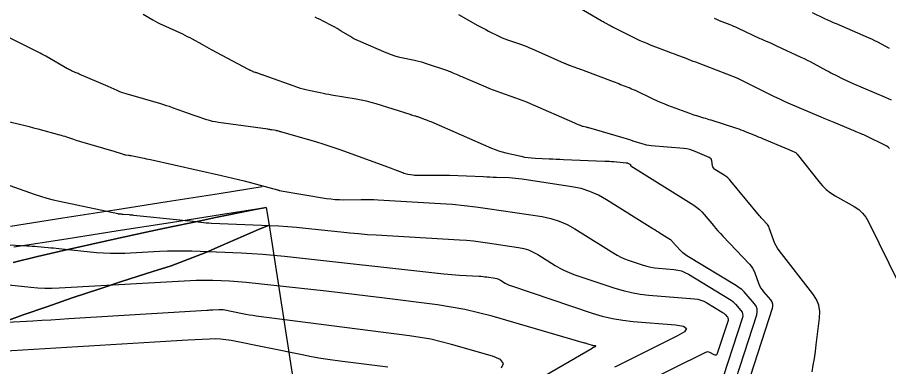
# Model space of a CAD drawing. Extents: x 1354696 to 1366163, y 660729 to 670380.
# Drawn here: x 1361694.5 to 1361777, y 664836.3 to 664869.3 of the extents above; entities that cross this region are included whole.
import ezdxf

# ---------------------------------------------------------------- set-up
doc = ezdxf.new("R2010")
doc.units = 0
for name, color, linetype in [('R_Contours', 7, 'Continuous'), ('R_Detour', 7, 'Continuous'), ('R_Erosion', 7, 'Continuous')]:
    doc.layers.add(name, color=color, linetype=linetype)

msp = doc.modelspace()

# ---------------------------------------------------------------- linework, layer by layer
at = {"layer": 'R_Contours'}
for points in [[(1361777.127, 664856.938), (1361777.011, 664857.043), (1361776.884, 664857.134), (1361776.746, 664857.211), (1361774.931, 664858.097), (1361774.812, 664858.154), (1361774.691, 664858.21), (1361774.57, 664858.263), (1361774.448, 664858.314), (1361773.958, 664858.516), (1361773.836, 664858.567), (1361773.713, 664858.617), (1361773.591, 664858.668), (1361773.468, 664858.718), (1361771.867, 664859.381), (1361771.56, 664859.509), (1361771.252, 664859.638), (1361770.945, 664859.767), (1361770.639, 664859.897), (1361767.734, 664861.132), (1361767.226, 664861.352), (1361766.723, 664861.58), (1361766.223, 664861.816), (1361765.727, 664862.06), (1361762.763, 664863.545), (1361762.745, 664863.554), (1361762.717, 664863.567), (1361762.707, 664863.572), (1361762.697, 664863.576), (1361758.767, 664865.085), (1361758.537, 664865.173), (1361758.307, 664865.262), (1361758.077, 664865.35), (1361757.847, 664865.438), (1361756.926, 664865.789), (1361756.696, 664865.877), (1361756.466, 664865.965), (1361756.236, 664866.053), (1361756.006, 664866.14), (1361754.482, 664866.721), (1361754.153, 664866.851), (1361753.828, 664866.989), (1361753.505, 664867.134), (1361753.186, 664867.286), (1361751.051, 664868.339), (1361750.944, 664868.392), (1361750.838, 664868.446), (1361750.732, 664868.502), (1361750.627, 664868.559), (1361750.209, 664868.787), (1361750.104, 664868.845), (1361750, 664868.903), (1361749.897, 664868.963), (1361749.794, 664869.023), (1361747.218, 664870.537)], [(1361777.114, 664866.403), (1361776.034, 664866.983), (1361775.961, 664867.021), (1361775.887, 664867.059), (1361775.813, 664867.095), (1361775.738, 664867.131), (1361775.437, 664867.27), (1361775.362, 664867.304), (1361775.287, 664867.338), (1361775.211, 664867.372), (1361775.135, 664867.405), (1361772.099, 664868.714), (1361771.824, 664868.833), (1361771.551, 664868.955), (1361771.279, 664869.08), (1361771.007, 664869.207), (1361769.817, 664869.769)], [(1361706.43, 664869.638), (1361707.327, 664869.105), (1361707.553, 664868.975), (1361707.782, 664868.851), (1361708.014, 664868.733), (1361708.25, 664868.623), (1361710.133, 664867.768), (1361710.368, 664867.659), (1361710.601, 664867.544), (1361710.831, 664867.425), (1361711.058, 664867.3), (1361711.963, 664866.793), (1361712.19, 664866.666), (1361712.417, 664866.541), (1361712.645, 664866.418), (1361712.874, 664866.295), (1361716.378, 664864.429), (1361716.424, 664864.404), (1361716.471, 664864.381), (1361716.518, 664864.358), (1361716.566, 664864.336), (1361716.791, 664864.235), (1361716.822, 664864.221), (1361716.853, 664864.209), (1361716.884, 664864.198), (1361716.916, 664864.189), (1361717.044, 664864.152), (1361717.076, 664864.142), (1361717.107, 664864.132), (1361717.139, 664864.122), (1361717.17, 664864.111), (1361717.554, 664863.973), (1361717.628, 664863.946), (1361717.702, 664863.92), (1361717.777, 664863.893), (1361717.851, 664863.867), (1361721.045, 664862.74), (1361721.307, 664862.652), (1361721.571, 664862.574), (1361721.838, 664862.504), (1361722.107, 664862.443), (1361723.188, 664862.216), (1361723.459, 664862.161), (1361723.73, 664862.108), (1361724.002, 664862.059), (1361724.274, 664862.013), (1361726.587, 664861.633), (1361727.062, 664861.547), (1361727.532, 664861.443), (1361727.998, 664861.323), (1361728.46, 664861.185), (1361731.666, 664860.169), (1361731.728, 664860.15), (1361731.791, 664860.131), (1361731.854, 664860.112), (1361731.917, 664860.094), (1361732.169, 664860.021), (1361732.231, 664860.003), (1361732.294, 664859.983), (1361732.356, 664859.962), (1361732.418, 664859.94), (1361733.121, 664859.683), (1361733.258, 664859.631), (1361733.395, 664859.578), (1361733.53, 664859.523), (1361733.665, 664859.465), (1361739.42, 664856.97), (1361739.752, 664856.835), (1361740.089, 664856.715), (1361740.432, 664856.61), (1361740.779, 664856.521), (1361742.226, 664856.185), (1361742.553, 664856.117), (1361742.883, 664856.065), (1361743.215, 664856.028), (1361743.549, 664856.006), (1361744.889, 664855.951), (1361745.224, 664855.937), (1361745.559, 664855.923), (1361745.894, 664855.91), (1361746.229, 664855.896), (1361750.168, 664855.736), (1361750.377, 664855.727), (1361750.587, 664855.715), (1361750.796, 664855.7), (1361751.005, 664855.683), (1361752.176, 664855.581), (1361752.217, 664855.576), (1361752.258, 664855.568), (1361752.297, 664855.556), (1361752.336, 664855.541), (1361752.535, 664855.454), (1361752.549, 664855.446), (1361752.56, 664855.435), (1361752.568, 664855.422), (1361752.572, 664855.406), (1361752.582, 664855.338), (1361752.586, 664855.322), (1361752.593, 664855.308), (1361752.603, 664855.296), (1361752.616, 664855.285), (1361758.578, 664851.546), (1361758.854, 664851.357), (1361759.112, 664851.148), (1361759.353, 664850.919), (1361759.577, 664850.67), (1361760.435, 664849.633), (1361760.651, 664849.375), (1361760.872, 664849.122), (1361761.098, 664848.872), (1361761.328, 664848.627), (1361763.847, 664845.978), (1361764.01, 664845.789), (1361764.15, 664845.586), (1361764.269, 664845.37), (1361764.366, 664845.14), (1361764.713, 664844.181), (1361764.806, 664843.956), (1361764.918, 664843.742), (1361765.049, 664843.539), (1361765.199, 664843.348), (1361765.837, 664842.603), (1361765.968, 664842.411), (1361766.039, 664842.208), (1361766.052, 664841.992), (1361766.006, 664841.765), (1361760.827, 664825.759)], [(1361769.796, 664835.784), (1361769.905, 664836.417), (1361770.005, 664837.051), (1361770.098, 664837.687), (1361770.182, 664838.324), (1361770.503, 664840.873), (1361770.524, 664841.494), (1361770.426, 664842.083), (1361770.21, 664842.638), (1361769.875, 664843.162), (1361766.675, 664847.276), (1361766.524, 664847.486), (1361766.39, 664847.707), (1361766.275, 664847.937), (1361766.177, 664848.178), (1361765.727, 664849.421), (1361765.681, 664849.531), (1361765.624, 664849.636), (1361765.556, 664849.733), (1361765.478, 664849.824), (1361765.144, 664850.175), (1361765.061, 664850.264), (1361764.98, 664850.354), (1361764.901, 664850.445), (1361764.823, 664850.538), (1361762.09, 664853.84), (1361761.95, 664853.996), (1361761.8, 664854.139), (1361761.638, 664854.27), (1361761.466, 664854.388), (1361760.592, 664854.936), (1361760.505, 664855.004), (1361760.437, 664855.085), (1361760.39, 664855.179), (1361760.363, 664855.287), (1361760.295, 664855.744), (1361760.267, 664855.85), (1361760.217, 664855.939), (1361760.144, 664856.011), (1361760.049, 664856.065), (1361758.719, 664856.643), (1361758.459, 664856.744), (1361758.194, 664856.823), (1361757.923, 664856.88), (1361757.647, 664856.915), (1361754.555, 664857.183), (1361754.334, 664857.209), (1361754.115, 664857.246), (1361753.899, 664857.296), (1361753.685, 664857.358), (1361752.835, 664857.63), (1361752.622, 664857.697), (1361752.409, 664857.763), (1361752.195, 664857.828), (1361751.981, 664857.891), (1361748.64, 664858.869), (1361748.574, 664858.888), (1361748.507, 664858.906), (1361748.441, 664858.923), (1361748.373, 664858.939), (1361748.105, 664859.002), (1361748.038, 664859.019), (1361747.972, 664859.039), (1361747.907, 664859.062), (1361747.844, 664859.088), (1361747.577, 664859.204), (1361747.512, 664859.232), (1361747.446, 664859.261), (1361747.381, 664859.289), (1361747.315, 664859.318), (1361743.119, 664861.157), (1361742.775, 664861.304), (1361742.428, 664861.443), (1361742.078, 664861.575), (1361741.724, 664861.7), (1361740.307, 664862.183), (1361739.953, 664862.308), (1361739.603, 664862.438), (1361739.255, 664862.576), (1361738.909, 664862.72), (1361736.753, 664863.643), (1361736.632, 664863.695), (1361736.51, 664863.748), (1361736.389, 664863.801), (1361736.268, 664863.855), (1361735.783, 664864.07), (1361735.662, 664864.123), (1361735.539, 664864.172), (1361735.415, 664864.219), (1361735.29, 664864.262), (1361733.181, 664864.969), (1361732.919, 664865.052), (1361732.656, 664865.128), (1361732.39, 664865.196), (1361732.122, 664865.256), (1361730.732, 664865.547), (1361730.62, 664865.573), (1361730.509, 664865.602), (1361730.399, 664865.635), (1361730.291, 664865.671), (1361729.857, 664865.824), (1361729.749, 664865.863), (1361729.642, 664865.904), (1361729.536, 664865.946), (1361729.43, 664865.991), (1361726.812, 664867.116), (1361726.599, 664867.212), (1361726.39, 664867.317), (1361726.185, 664867.429), (1361725.985, 664867.549), (1361725.191, 664868.045), (1361724.991, 664868.167), (1361724.789, 664868.284), (1361724.585, 664868.398), (1361724.378, 664868.507), (1361723.408, 664869.005), (1361723.176, 664869.123), (1361722.945, 664869.24), (1361722.712, 664869.357)], [(1361736.284, 664869.615), (1361738.111, 664868.585), (1361738.363, 664868.446), (1361738.616, 664868.31), (1361738.872, 664868.178), (1361739.129, 664868.049), (1361740.183, 664867.531), (1361740.433, 664867.413), (1361740.686, 664867.304), (1361740.943, 664867.203), (1361741.203, 664867.111), (1361742.251, 664866.76), (1361742.512, 664866.67), (1361742.77, 664866.573), (1361743.026, 664866.469), (1361743.28, 664866.36), (1361746.309, 664865.013), (1361746.355, 664864.993), (1361746.401, 664864.973), (1361746.447, 664864.953), (1361746.493, 664864.933), (1361746.678, 664864.854), (1361746.724, 664864.835), (1361746.771, 664864.816), (1361746.818, 664864.799), (1361746.865, 664864.782), (1361747.564, 664864.544), (1361747.696, 664864.498), (1361747.827, 664864.451), (1361747.958, 664864.403), (1361748.089, 664864.354), (1361750.947, 664863.263), (1361751.121, 664863.196), (1361751.295, 664863.129), (1361751.469, 664863.063), (1361751.643, 664862.996), (1361752.34, 664862.728), (1361752.513, 664862.66), (1361752.685, 664862.587), (1361752.855, 664862.512), (1361753.024, 664862.432), (1361754.705, 664861.622), (1361755.043, 664861.464), (1361755.384, 664861.313), (1361755.729, 664861.171), (1361756.077, 664861.037), (1361758.17, 664860.255), (1361758.335, 664860.195), (1361758.501, 664860.138), (1361758.669, 664860.084), (1361758.837, 664860.033), (1361759.511, 664859.836), (1361759.68, 664859.786), (1361759.848, 664859.735), (1361760.016, 664859.683), (1361760.184, 664859.63), (1361762.626, 664858.849), (1361762.837, 664858.78), (1361763.046, 664858.705), (1361763.254, 664858.627), (1361763.46, 664858.544), (1361764.281, 664858.204), (1361764.486, 664858.119), (1361764.692, 664858.034), (1361764.897, 664857.95), (1361765.103, 664857.865), (1361767.587, 664856.842), (1361767.658, 664856.812), (1361767.728, 664856.781), (1361767.798, 664856.749), (1361767.868, 664856.716), (1361768.145, 664856.581), (1361768.211, 664856.544), (1361768.272, 664856.5), (1361768.328, 664856.449), (1361768.379, 664856.392), (1361770.425, 664853.794), (1361770.764, 664853.403), (1361771.135, 664853.05), (1361771.538, 664852.735), (1361771.974, 664852.457), (1361773.781, 664851.42), (1361774.205, 664851.135), (1361774.574, 664850.797), (1361774.886, 664850.408), (1361775.143, 664849.966), (1361778.031, 664844.069)], [(1361760.508, 664869.266), (1361760.727, 664869.158), (1361760.791, 664869.128), (1361760.855, 664869.099), (1361760.92, 664869.072), (1361760.985, 664869.046), (1361761.982, 664868.666), (1361762.169, 664868.592), (1361762.355, 664868.515), (1361762.54, 664868.435), (1361762.722, 664868.35), (1361764.831, 664867.354), (1361764.963, 664867.292), (1361765.096, 664867.231), (1361765.229, 664867.172), (1361765.363, 664867.113), (1361765.899, 664866.882), (1361766.033, 664866.824), (1361766.167, 664866.765), (1361766.3, 664866.705), (1361766.432, 664866.644), (1361768.738, 664865.575), (1361769.027, 664865.439), (1361769.313, 664865.299), (1361769.598, 664865.154), (1361769.88, 664865.005), (1361771.169, 664864.313), (1361771.368, 664864.207), (1361771.568, 664864.102), (1361771.768, 664863.999), (1361771.97, 664863.897), (1361772.777, 664863.493), (1361772.979, 664863.394), (1361773.183, 664863.297), (1361773.388, 664863.204), (1361773.595, 664863.114), (1361776.727, 664861.783), (1361777.286, 664861.541)], [(1361760.988, 664830.188), (1361764.544, 664841.181), (1361764.601, 664841.462), (1361764.585, 664841.729), (1361764.497, 664841.98), (1361764.336, 664842.218), (1361763.547, 664843.137), (1361763.342, 664843.358), (1361763.122, 664843.561), (1361762.886, 664843.745), (1361762.634, 664843.911), (1361757.928, 664846.764), (1361757.792, 664846.853), (1361757.663, 664846.95), (1361757.54, 664847.055), (1361757.424, 664847.169), (1361756.825, 664847.799), (1361756.788, 664847.838), (1361756.752, 664847.879), (1361756.716, 664847.92), (1361756.681, 664847.961), (1361756.543, 664848.129), (1361756.507, 664848.169), (1361756.468, 664848.206), (1361756.426, 664848.24), (1361756.381, 664848.27), (1361755.413, 664848.878), (1361755.236, 664848.988), (1361755.06, 664849.099), (1361754.883, 664849.21), (1361754.706, 664849.321), (1361750.326, 664852.075), (1361749.55, 664852.51), (1361748.742, 664852.858), (1361747.903, 664853.122), (1361747.031, 664853.299), (1361742.31, 664854.015), (1361742.008, 664854.056), (1361741.706, 664854.089), (1361741.402, 664854.114), (1361741.098, 664854.131), (1361739.88, 664854.18), (1361739.576, 664854.192), (1361739.271, 664854.205), (1361738.967, 664854.217), (1361738.662, 664854.23), (1361735.432, 664854.363), (1361735.114, 664854.374), (1361734.795, 664854.38), (1361734.476, 664854.382), (1361734.158, 664854.379), (1361732.498, 664854.353), (1361732.372, 664854.354), (1361732.246, 664854.361), (1361732.12, 664854.374), (1361731.994, 664854.392), (1361731.494, 664854.477), (1361731.37, 664854.501), (1361731.247, 664854.531), (1361731.126, 664854.568), (1361731.007, 664854.61), (1361730.262, 664854.897), (1361730.098, 664854.96), (1361729.934, 664855.022), (1361729.77, 664855.084), (1361729.606, 664855.144), (1361725.181, 664856.764), (1361724.612, 664856.967), (1361724.04, 664857.159), (1361723.464, 664857.341), (1361722.885, 664857.513), (1361719.475, 664858.49), (1361719.438, 664858.501), (1361719.4, 664858.512), (1361719.362, 664858.523), (1361719.324, 664858.535), (1361719.174, 664858.583), (1361719.136, 664858.594), (1361719.098, 664858.604), (1361719.059, 664858.612), (1361719.02, 664858.62), (1361718.581, 664858.692), (1361718.495, 664858.705), (1361718.409, 664858.719), (1361718.322, 664858.732), (1361718.236, 664858.744), (1361713.559, 664859.388), (1361713.275, 664859.434), (1361712.994, 664859.494), (1361712.716, 664859.566), (1361712.442, 664859.652), (1361711.347, 664860.024), (1361711.075, 664860.117), (1361710.804, 664860.211), (1361710.534, 664860.306), (1361710.264, 664860.402), (1361709.184, 664860.79), (1361708.913, 664860.885), (1361708.641, 664860.976), (1361708.367, 664861.062), (1361708.093, 664861.144), (1361704.817, 664862.092), (1361704.593, 664862.161), (1361704.373, 664862.238), (1361704.155, 664862.322), (1361703.941, 664862.415), (1361703.088, 664862.8), (1361702.875, 664862.895), (1361702.661, 664862.99), (1361702.446, 664863.083), (1361702.231, 664863.176), (1361700.355, 664863.976), (1361700.263, 664864.015), (1361700.171, 664864.055), (1361700.078, 664864.094), (1361699.986, 664864.134), (1361699.618, 664864.292), (1361699.526, 664864.333), (1361699.436, 664864.377), (1361699.347, 664864.423), (1361699.26, 664864.471), (1361697.199, 664865.654), (1361697.017, 664865.758), (1361696.833, 664865.859), (1361696.648, 664865.958), (1361696.462, 664866.055), (1361695.716, 664866.438), (1361695.529, 664866.534), (1361695.341, 664866.628), (1361695.153, 664866.72), (1361694.965, 664866.812), (1361693.306, 664867.61)], [(1361692.288, 664859.806), (1361694.822, 664859.199), (1361695.224, 664859.101), (1361695.625, 664859), (1361696.026, 664858.896), (1361696.425, 664858.79), (1361698.486, 664858.23), (1361698.653, 664858.183), (1361698.819, 664858.133), (1361698.985, 664858.081), (1361699.149, 664858.025), (1361699.806, 664857.798), (1361699.97, 664857.743), (1361700.135, 664857.689), (1361700.301, 664857.638), (1361700.468, 664857.589), (1361703.631, 664856.679), (1361703.733, 664856.649), (1361703.835, 664856.617), (1361703.937, 664856.585), (1361704.038, 664856.551), (1361704.522, 664856.387), (1361704.584, 664856.368), (1361704.646, 664856.351), (1361704.71, 664856.338), (1361704.774, 664856.327), (1361705.031, 664856.292), (1361705.095, 664856.283), (1361705.159, 664856.272), (1361705.223, 664856.261), (1361705.287, 664856.248), (1361706.329, 664856.035), (1361706.523, 664855.995), (1361706.718, 664855.954), (1361706.912, 664855.912), (1361707.107, 664855.87), (1361713.846, 664854.377), (1361714.384, 664854.255), (1361714.92, 664854.127), (1361715.455, 664853.993), (1361715.988, 664853.854), (1361719.159, 664853.008), (1361719.172, 664853.005), (1361719.184, 664853.001), (1361719.196, 664852.997), (1361719.208, 664852.992), (1361719.256, 664852.974), (1361719.268, 664852.969), (1361719.281, 664852.966), (1361719.293, 664852.963), (1361719.305, 664852.96), (1361723.79, 664852.201), (1361724.195, 664852.142), (1361724.601, 664852.101), (1361725.008, 664852.08), (1361725.417, 664852.077), (1361727.056, 664852.102), (1361727.465, 664852.104), (1361727.875, 664852.099), (1361728.284, 664852.087), (1361728.693, 664852.067), (1361734.592, 664851.722), (1361735.71, 664851.644), (1361736.826, 664851.54), (1361737.938, 664851.41), (1361739.049, 664851.255), (1361744.204, 664850.473), (1361745.03, 664850.305), (1361745.825, 664850.056), (1361746.59, 664849.726), (1361747.324, 664849.314), (1361751.006, 664847), (1361751.328, 664846.81), (1361751.661, 664846.641), (1361752.003, 664846.491), (1361752.354, 664846.362), (1361753.791, 664845.881), (1361754.144, 664845.775), (1361754.501, 664845.691), (1361754.862, 664845.628), (1361755.229, 664845.587), (1361756.702, 664845.468), (1361757.063, 664845.417), (1361757.412, 664845.327), (1361757.748, 664845.196), (1361758.07, 664845.025), (1361761.957, 664842.669), (1361762.119, 664842.562), (1361762.27, 664842.443), (1361762.412, 664842.313), (1361762.544, 664842.171), (1361763.051, 664841.58), (1361763.154, 664841.428), (1361763.211, 664841.266), (1361763.221, 664841.094), (1361763.185, 664840.914), (1361760.898, 664833.847)], [(1361692.774, 664853.772), (1361696.089, 664852.61), (1361696.685, 664852.412), (1361697.286, 664852.233), (1361697.892, 664852.073), (1361698.504, 664851.932), (1361704.02, 664850.754), (1361704.061, 664850.746), (1361704.101, 664850.74), (1361704.142, 664850.736), (1361704.183, 664850.733), (1361704.347, 664850.724), (1361704.388, 664850.721), (1361704.429, 664850.718), (1361704.47, 664850.715), (1361704.511, 664850.711), (1361705.081, 664850.659), (1361705.189, 664850.648), (1361705.298, 664850.638), (1361705.406, 664850.627), (1361705.515, 664850.617), (1361709.893, 664850.172), (1361710.144, 664850.147), (1361710.394, 664850.12), (1361710.644, 664850.092), (1361710.895, 664850.063), (1361711.895, 664849.946), (1361712.145, 664849.919), (1361712.396, 664849.897), (1361712.647, 664849.879), (1361712.899, 664849.867), (1361718.432, 664849.644), (1361719.274, 664849.602), (1361720.115, 664849.547), (1361720.954, 664849.476), (1361721.793, 664849.391), (1361725.146, 664849.023), (1361725.985, 664848.936), (1361726.824, 664848.86), (1361727.665, 664848.795), (1361728.506, 664848.74), (1361736.402, 664848.279), (1361737.062, 664848.233), (1361737.721, 664848.171), (1361738.378, 664848.095), (1361739.034, 664848.003), (1361741.991, 664847.555), (1361742.469, 664847.457), (1361742.929, 664847.313), (1361743.372, 664847.122), (1361743.797, 664846.884), (1361745.463, 664845.837), (1361745.885, 664845.588), (1361746.321, 664845.366), (1361746.768, 664845.17), (1361747.229, 664845.001), (1361751.107, 664843.704), (1361751.896, 664843.466), (1361752.696, 664843.277), (1361753.505, 664843.137), (1361754.325, 664843.045), (1361758.642, 664842.695), (1361758.951, 664842.652), (1361759.249, 664842.575), (1361759.535, 664842.463), (1361759.81, 664842.317), (1361761.28, 664841.426), (1361761.351, 664841.379), (1361761.419, 664841.326), (1361761.482, 664841.268), (1361761.54, 664841.205), (1361761.766, 664840.942), (1361761.812, 664840.875), (1361761.837, 664840.803), (1361761.842, 664840.727), (1361761.825, 664840.646), (1361760.809, 664837.505), (1361760.764, 664837.413), (1361760.702, 664837.362), (1361760.622, 664837.354), (1361760.525, 664837.387), (1361760.103, 664837.604), (1361759.997, 664837.645), (1361759.891, 664837.659), (1361759.785, 664837.646), (1361759.679, 664837.607), (1361753.517, 664834.549)], [(1361691.014, 664847.962), (1361695.4, 664847.719), (1361695.652, 664847.704), (1361695.904, 664847.686), (1361696.156, 664847.666), (1361696.408, 664847.644), (1361697.415, 664847.551), (1361697.666, 664847.527), (1361697.918, 664847.503), (1361698.169, 664847.478), (1361698.421, 664847.453), (1361701.982, 664847.086), (1361702.659, 664847.03), (1361703.337, 664847.001), (1361704.016, 664846.998), (1361704.696, 664847.022), (1361707.954, 664847.201), (1361708.723, 664847.234), (1361709.493, 664847.248), (1361710.263, 664847.245), (1361711.033, 664847.223), (1361715.688, 664847.035), (1361716.72, 664846.985), (1361717.751, 664846.916), (1361718.78, 664846.83), (1361719.808, 664846.726), (1361734.913, 664845.067), (1361735.282, 664845.028), (1361735.652, 664844.995), (1361736.022, 664844.966), (1361736.393, 664844.942), (1361738.257, 664844.833), (1361738.437, 664844.82), (1361738.616, 664844.804), (1361738.795, 664844.783), (1361738.974, 664844.758), (1361739.778, 664844.636), (1361739.908, 664844.61), (1361740.034, 664844.57), (1361740.154, 664844.518), (1361740.27, 664844.453), (1361740.723, 664844.169), (1361740.838, 664844.101), (1361740.956, 664844.04), (1361741.078, 664843.987), (1361741.203, 664843.941), (1361748.962, 664841.346), (1361749.917, 664841.058), (1361750.884, 664840.83), (1361751.863, 664840.66), (1361752.854, 664840.55), (1361756.844, 664840.226), (1361757.605, 664840.099), (1361757.892, 664839.882), (1361757.706, 664839.574), (1361757.046, 664839.174), (1361751.288, 664836.316), (1361751.075, 664836.209)], [(1361739.428, 664832.487), (1361748.968, 664838.033), (1361748.991, 664838.046), (1361749.028, 664838.068), (1361749.036, 664838.072), (1361749.044, 664838.076), (1361749.051, 664838.08), (1361749.059, 664838.084), (1361749.268, 664838.188), (1361749.292, 664838.202), (1361749.299, 664838.214), (1361749.288, 664838.222), (1361749.261, 664838.226), (1361749.116, 664838.238), (1361749.08, 664838.242), (1361749.044, 664838.248), (1361749.009, 664838.256), (1361748.974, 664838.267), (1361748.565, 664838.404), (1361748.485, 664838.43), (1361748.405, 664838.455), (1361748.325, 664838.48), (1361748.244, 664838.504), (1361739.467, 664841.034), (1361738.187, 664841.377), (1361736.898, 664841.669), (1361735.598, 664841.913), (1361734.287, 664842.106), (1361729.026, 664842.781), (1361727.71, 664842.947), (1361726.393, 664843.107), (1361725.076, 664843.261), (1361723.758, 664843.409), (1361716.178, 664844.241), (1361715.784, 664844.281), (1361715.389, 664844.314), (1361714.994, 664844.341), (1361714.598, 664844.36), (1361713.014, 664844.424), (1361712.618, 664844.435), (1361712.222, 664844.437), (1361711.826, 664844.429), (1361711.43, 664844.412), (1361698.445, 664843.699), (1361697.773, 664843.676), (1361697.102, 664843.679), (1361696.431, 664843.708), (1361695.761, 664843.763), (1361693.082, 664844.039)], [(1361740.366, 664836.144), (1361740.548, 664836.568), (1361740.268, 664836.935), (1361739.524, 664837.245), (1361735.622, 664838.37), (1361734.643, 664838.632), (1361733.656, 664838.856), (1361732.661, 664839.042), (1361731.658, 664839.191), (1361717.137, 664841.054), (1361716.808, 664841.099), (1361716.48, 664841.15), (1361716.153, 664841.207), (1361715.827, 664841.27), (1361714.151, 664841.608), (1361714.011, 664841.632), (1361713.871, 664841.647), (1361713.729, 664841.653), (1361713.588, 664841.65), (1361713.019, 664841.621), (1361712.877, 664841.614), (1361712.735, 664841.606), (1361712.593, 664841.598), (1361712.451, 664841.59), (1361699.385, 664840.784), (1361698.533, 664840.732), (1361697.681, 664840.681), (1361696.829, 664840.632), (1361695.977, 664840.585), (1361691.076, 664840.316)], [(1361729.584, 664836.204), (1361725.044, 664836.786), (1361724.148, 664836.909), (1361723.255, 664837.048), (1361722.365, 664837.203), (1361721.478, 664837.374), (1361714.764, 664838.729), (1361714.254, 664838.816), (1361713.741, 664838.87), (1361713.227, 664838.892), (1361712.709, 664838.882), (1361710.636, 664838.778), (1361710.118, 664838.752), (1361709.6, 664838.723), (1361709.081, 664838.694), (1361708.563, 664838.663), (1361691.874, 664837.633)]]:
    msp.add_lwpolyline(points, dxfattribs=at)
at = {"layer": 'R_Detour'}
for points in [[(1361693.864, 664849.58), (1361698.804, 664850.353), (1361703.743, 664851.127), (1361708.683, 664851.901), (1361713.623, 664852.675), (1361717.683, 664853.311)], [(1361694.173, 664847.604), (1361699.113, 664848.378), (1361704.053, 664849.152), (1361708.993, 664849.925), (1361713.932, 664850.699), (1361717.993, 664851.335)]]:
    msp.add_lwpolyline(points, dxfattribs=at)
at = {"layer": 'R_Erosion'}
for p, q in [((1361718.078, 664851.349), (1361718.34, 664849.674)), ((1361718.34, 664849.674), (1361718.34, 664849.674)), ((1361718.34, 664849.674), (1361722.544, 664822.843))]:
    msp.add_line(p, q, dxfattribs=at)
for points in [[(1361694.088, 664846.145), (1361696.399, 664846.685), (1361698.868, 664847.252), (1361701.544, 664847.857), (1361703.658, 664848.326), (1361706.7, 664848.99), (1361708.456, 664849.367), (1361711.865, 664850.085), (1361713.263, 664850.375), (1361717.04, 664851.142), (1361718.078, 664851.349)], [(1361718.078, 664851.349), (1361717.04, 664851.142), (1361713.263, 664850.375), (1361711.865, 664850.085), (1361708.456, 664849.367), (1361706.7, 664848.99), (1361703.658, 664848.326), (1361701.544, 664847.857), (1361698.868, 664847.252), (1361696.399, 664846.685), (1361694.088, 664846.145)], [(1361718.34, 664849.674), (1361717.34, 664849.248), (1361713.706, 664847.671), (1361712.364, 664847.076), (1361709.066, 664845.8), (1361707.346, 664845.265), (1361704.372, 664844.317), (1361702.308, 664843.643), (1361699.699, 664842.77), (1361697.295, 664841.946), (1361695.048, 664841.159), (1361692.307, 664840.176)], [(1361718.34, 664849.674), (1361717.34, 664849.248), (1361713.706, 664847.671), (1361712.365, 664847.076), (1361709.066, 664845.8), (1361707.347, 664845.265), (1361704.372, 664844.317), (1361702.308, 664843.643), (1361699.699, 664842.77), (1361697.295, 664841.946), (1361695.048, 664841.159), (1361692.307, 664840.176)], [(1361692.307, 664840.176), (1361695.048, 664841.159), (1361697.295, 664841.946), (1361699.699, 664842.77), (1361702.308, 664843.643), (1361704.372, 664844.317), (1361707.346, 664845.265), (1361709.066, 664845.8), (1361712.364, 664847.076), (1361713.706, 664847.671), (1361717.34, 664849.248), (1361718.34, 664849.674)]]:
    msp.add_lwpolyline(points, dxfattribs=at)

doc.saveas('drawing.dxf')
